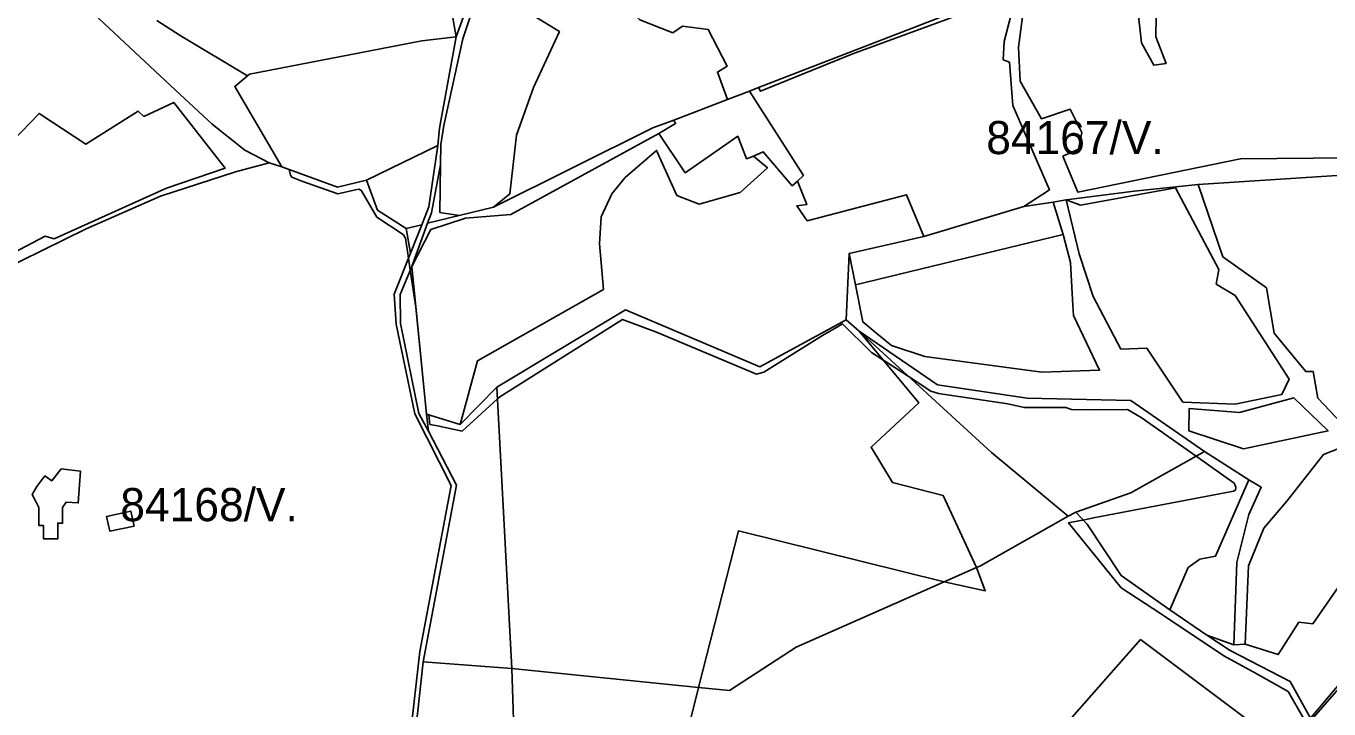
# Model space of a CAD drawing. Extents: x -477304 to -465429, y -1159113 to -1149210.
# Drawn here: x -471231 to -470642, y -1151854 to -1151545 of the extents above; entities that cross this region are included whole.
import ezdxf

# ---------------------------------------------------------------- set-up
doc = ezdxf.new("R2010")
doc.units = 0
for name, color, linetype in [('BPEJ_s', 7, 'Continuous'), ('PUPFL_s', 7, 'Continuous'), ('trav_porost_s', 7, 'Continuous')]:
    doc.layers.add(name, color=color, linetype=linetype)

msp = doc.modelspace()

# ---------------------------------------------------------------- linework, layer by layer
at = {"layer": 'BPEJ_s'}
for points in [[(-470653.24, -1151858.66), (-470660.28, -1151846.29), (-470674.88, -1151838.25), (-470689.49, -1151830.21), (-470715.85, -1151812.58), (-470718.09, -1151811.09), (-470735.8, -1151799.36), (-470759.63, -1151770.01), (-470753.5, -1151768.86), (-470752.99, -1151768.75), (-470748.38, -1151767.79), (-470685.02, -1151755.63), (-470684.17, -1151755.21), (-470683.96, -1151753.93), (-470684.5, -1151752.72), (-470684.81, -1151752.01), (-470702.02, -1151739.86), (-470726.83, -1151722.35), (-470733.02, -1151718.73), (-470749.87, -1151718.94), (-470758.41, -1151718.73), (-470760.97, -1151717.87), (-470779.74, -1151717.87), (-470787.2, -1151716.17), (-470818.56, -1151711.48), (-470821.98, -1151710.41), (-470832.24, -1151703.66), (-470838.29, -1151699.69), (-470843.68, -1151696.23), (-470848.85, -1151692.92), (-470861.96, -1151680.03), (-470864.21, -1151681.4), (-470871.04, -1151685.24), (-470897.49, -1151701.88), (-470900.9, -1151702.73), (-470946.13, -1151683.74), (-470961.49, -1151677.98), (-471016.95, -1151712.97), (-471017.95, -1151713.89), (-471034.01, -1151728.54), (-471045.11, -1151726.19), (-471046.78, -1151725.84), (-471048.55, -1151725.47), (-471049, -1151721.12), (-471050.06, -1151720.79), (-471054.91, -1151672.44), (-471057.44, -1151655.69), (-471058.25, -1151650.32), (-471059.61, -1151641.29), (-471060.68, -1151639.59), (-471072.62, -1151631.69), (-471079.45, -1151619.75), (-471080.52, -1151619.11), (-471082.22, -1151619.32), (-471090.25, -1151621.25), (-471106.54, -1151615.48), (-471111.02, -1151613.56), (-471111.66, -1151612.71), (-471112.27, -1151610.12), (-471115.51, -1151608.93), (-471136.87, -1151572.6), (-471131.02, -1151567.82), (-471161.58, -1151549.57), (-471172.11, -1151542.81)], [(-470702.02, -1151739.86), (-470726.83, -1151722.35), (-470733.02, -1151718.73), (-470749.87, -1151718.94), (-470758.41, -1151718.73), (-470760.97, -1151717.87), (-470779.74, -1151717.87), (-470787.2, -1151716.17), (-470818.56, -1151711.48), (-470821.98, -1151710.41), (-470832.24, -1151703.66), (-470838.29, -1151699.69), (-470843.68, -1151696.23), (-470848.85, -1151692.92), (-470861.96, -1151680.03), (-470864.21, -1151681.4), (-470871.04, -1151685.24), (-470897.49, -1151701.88), (-470900.9, -1151702.73), (-470946.13, -1151683.74), (-470961.49, -1151677.98), (-471016.95, -1151712.97), (-471017.95, -1151713.89), (-471034.01, -1151728.54), (-471045.11, -1151726.19), (-471046.78, -1151725.84), (-471048.55, -1151725.47), (-471049, -1151721.12), (-471050.06, -1151720.79), (-471054.91, -1151672.44), (-471057.44, -1151655.69), (-471058.25, -1151650.32), (-471059.61, -1151641.29), (-471060.68, -1151639.59), (-471072.62, -1151631.69), (-471079.45, -1151619.75), (-471080.52, -1151619.11), (-471082.22, -1151619.32), (-471090.25, -1151621.25), (-471106.54, -1151615.48), (-471111.02, -1151613.56), (-471111.66, -1151612.71), (-471112.27, -1151610.12), (-471115.51, -1151608.93), (-471136.87, -1151572.6), (-471131.02, -1151567.82), (-471161.58, -1151549.57), (-471172.11, -1151542.81)], [(-470653.24, -1151858.66), (-470660.28, -1151846.29), (-470674.88, -1151838.25), (-470689.49, -1151830.21), (-470715.85, -1151812.58), (-470718.09, -1151811.09), (-470735.8, -1151799.36), (-470759.63, -1151770.01), (-470753.5, -1151768.86), (-470752.99, -1151768.75), (-470748.38, -1151767.79), (-470685.02, -1151755.63), (-470684.17, -1151755.21), (-470683.96, -1151753.93), (-470684.5, -1151752.72), (-470684.81, -1151752.01), (-470702.02, -1151739.86)], [(-471183.91, -1151764.68), (-471182.41, -1151771.46), (-471193.32, -1151773.86), (-471194.82, -1151767.08), (-471183.91, -1151764.68)], [(-470626.58, -1151832.64), (-470648.98, -1151858.24)], [(-470626.58, -1151832.64), (-470648.98, -1151858.24)]]:
    msp.add_lwpolyline(points, dxfattribs=at)
msp.add_lwpolyline([(-471182.41, -1151771.46), (-471193.32, -1151773.86), (-471194.82, -1151767.08), (-471183.91, -1151764.68)], close=True, dxfattribs=at)
at = {"layer": 'PUPFL_s'}
for points in [[(-471405.46, -1151514.25), (-471223.54, -1151498.69), (-471205.19, -1151535.46), (-471163.7, -1151574.21), (-471147, -1151589.63), (-471132.35, -1151601.38), (-471121.3, -1151607.09), (-471136.48, -1151611.2), (-471170.42, -1151622.23), (-471204.1, -1151636.98), (-471253.24, -1151661.08)], [(-471253.24, -1151661.08), (-471204.1, -1151636.98), (-471170.42, -1151622.23), (-471136.48, -1151611.2), (-471121.3, -1151607.09), (-471115.51, -1151608.93), (-471090.35, -1151618.15), (-471077.2, -1151614.93), (-471072.27, -1151628.51), (-471059.24, -1151636.81), (-471057.32, -1151647.98), (-471064.71, -1151666.57), (-471063.85, -1151680.1), (-471055.36, -1151720.64), (-471038.96, -1151753.14), (-471053.13, -1151828.21), (-471057.44, -1151866.88)], [(-470938.51, -1151890.85), (-470927.14, -1151844.54), (-470913.01, -1151845.87), (-470882.92, -1151826.24), (-470815.9, -1151796.7), (-470797.33, -1151800.77), (-470801.32, -1151790.28), (-470799.47, -1151789.46), (-470759.86, -1151767.04), (-470756.36, -1151765.23), (-470751.2, -1151770.62), (-470735.85, -1151793.92), (-470713.84, -1151809.32), (-470697.05, -1151820.89), (-470686.53, -1151827.74), (-470659.4, -1151841.79), (-470650.23, -1151858.37), (-470624.85, -1151828.43)], [(-470655.33, -1151876.6), (-470727.11, -1151822.81), (-470829, -1151938.61)], [(-470829, -1151938.61), (-470727.11, -1151822.81), (-470655.33, -1151876.6)], [(-471008.77, -1151919.19), (-471011.52, -1151835.88), (-470927.14, -1151844.54), (-470938.51, -1151890.85)]]:
    msp.add_lwpolyline(points, dxfattribs=at)
for points in [[(-471141.16, -1151609.52), (-471167.67, -1151618.6), (-471218.61, -1151641.48), (-471222.68, -1151640.28), (-471254.55, -1151657), (-471277.8, -1151641.51), (-471279.04, -1151633.59), (-471276.2, -1151631.13), (-471272.08, -1151602.41), (-471260.29, -1151588.33), (-471251.75, -1151593.48), (-471248.41, -1151590.93), (-471237.2, -1151597.2), (-471225.35, -1151584.82), (-471204.15, -1151598.76), (-471180.61, -1151583.71), (-471178.04, -1151586.17), (-471164.43, -1151579.84)], [(-471167.67, -1151618.6), (-471141.16, -1151609.52), (-471164.43, -1151579.84), (-471178.04, -1151586.17), (-471180.61, -1151583.71), (-471204.15, -1151598.76), (-471225.35, -1151584.82), (-471237.2, -1151597.2), (-471248.41, -1151590.93), (-471251.75, -1151593.48), (-471260.29, -1151588.33), (-471272.08, -1151602.41), (-471276.2, -1151631.13), (-471279.04, -1151633.59), (-471277.8, -1151641.51), (-471254.55, -1151657), (-471222.68, -1151640.28), (-471218.61, -1151641.48)], [(-470762.13, -1151639.54), (-470856.11, -1151662.35), (-470858.91, -1151648.16), (-470825.18, -1151640.47), (-470779.94, -1151626.91), (-470766.63, -1151624.89)], [(-471059.24, -1151636.81), (-471052.24, -1151635.19), (-471057.32, -1151647.98)], [(-471061.83, -1151679.88), (-471062.03, -1151666.72), (-471056.76, -1151654.05), (-471050.06, -1151720.79), (-471049.28, -1151728.6), (-471053.51, -1151720.51)], [(-470816.39, -1151757.71), (-470801.32, -1151790.28), (-470815.9, -1151796.7), (-470908.98, -1151773.64), (-470927.14, -1151844.54), (-471011.52, -1151835.88), (-471018.23, -1151708.63), (-470960.13, -1151673.64), (-470899.39, -1151699.41), (-470860.29, -1151678.13), (-470854.4, -1151683.35), (-470827.46, -1151715.72), (-470848.98, -1151735.81), (-470839.35, -1151751.78)], [(-470854.4, -1151683.35), (-470794.56, -1151738.2), (-470759.86, -1151767.04), (-470799.47, -1151789.46), (-470801.32, -1151790.28), (-470816.39, -1151757.71), (-470839.35, -1151751.78), (-470848.98, -1151735.81), (-470827.46, -1151715.72)], [(-470698.14, -1151737.69), (-470731.55, -1151756.38), (-470756.36, -1151765.23), (-470759.86, -1151767.04), (-470794.56, -1151738.2), (-470854.4, -1151683.35), (-470819.03, -1151707.64), (-470778.46, -1151713.65), (-470731.47, -1151714.72)], [(-471011.52, -1151835.88), (-471051.56, -1151832.84), (-471036.5, -1151753.02), (-471049.28, -1151728.6), (-471050.06, -1151720.79), (-471034.93, -1151725.48), (-471018.23, -1151708.63)], [(-470693.18, -1151785.07), (-470700.26, -1151786.47), (-470705.61, -1151790.3), (-470713.84, -1151809.32), (-470735.85, -1151793.92), (-470751.2, -1151770.62), (-470756.36, -1151765.23), (-470731.55, -1151756.38), (-470698.14, -1151737.69), (-470678.18, -1151750.53)], [(-471225.51, -1151771.25), (-471223.39, -1151771.24), (-471223.36, -1151777.27), (-471216.85, -1151777.24), (-471216.88, -1151770.12), (-471214.7, -1151770.23), (-471214.73, -1151763.09), (-471213.11, -1151760.73), (-471207.63, -1151760.98), (-471206.65, -1151746.64), (-471211.73, -1151746.04), (-471215.39, -1151745.62), (-471219.63, -1151751.09), (-471222.73, -1151748.77), (-471226.32, -1151753.56), (-471228.51, -1151757.19), (-471227.09, -1151759.83), (-471225.54, -1151763.01)], [(-470684.85, -1151825.27), (-470697.05, -1151820.89), (-470713.84, -1151809.32), (-470705.61, -1151790.3), (-470700.26, -1151786.47), (-470693.18, -1151785.07), (-470678.18, -1151750.53), (-470672.5, -1151753.91), (-470678.06, -1151766.18), (-470683.49, -1151787.99)], [(-471182.41, -1151771.46), (-471183.91, -1151764.68), (-471194.82, -1151767.08), (-471193.32, -1151773.86)], [(-470913.01, -1151845.87), (-470927.14, -1151844.54), (-470908.98, -1151773.64), (-470815.9, -1151796.7), (-470882.92, -1151826.24)], [(-470797.33, -1151800.77), (-470815.9, -1151796.7), (-470801.32, -1151790.28)], [(-471011.52, -1151835.88), (-471008.77, -1151919.19), (-471041.6, -1151916.97), (-471055.07, -1151864.77), (-471051.56, -1151832.84)]]:
    msp.add_lwpolyline(points, close=True, dxfattribs=at)
at = {"layer": 'trav_porost_s'}
for points in [[(-471013.63, -1151490.03), (-471010.59, -1151491.7), (-471021.51, -1151507.82), (-471036.71, -1151550.13), (-471044.36, -1151506.4), (-471043.47, -1151506.42), (-471043.41, -1151504.23), (-471044.74, -1151504.2), (-471045.36, -1151500.63), (-471027.44, -1151497.17)], [(-470965.31, -1151530.06), (-470971.08, -1151532.83), (-470979.44, -1151527.8), (-470969.45, -1151506.35), (-470944.72, -1151493.11), (-470853.11, -1151514.88), (-470815.25, -1151540.41), (-470899.94, -1151573.12), (-470903.96, -1151574.67), (-470913.95, -1151578.53), (-470918.48, -1151566.1), (-470914.17, -1151563.43), (-470922.66, -1151546.85), (-470934.37, -1151545.34), (-470938.69, -1151548.29), (-470953.6, -1151542.46)], [(-471033.66, -1151551.06), (-471019.67, -1151508.71), (-471017.77, -1151505.97), (-471022.76, -1151525.74), (-470999.07, -1151530.66), (-471001.27, -1151535.68), (-471004.62, -1151538.83), (-470989.97, -1151547.74), (-471001.64, -1151573.02), (-471009.33, -1151594.67), (-471012.38, -1151621.19), (-471019.84, -1151627.25), (-471035.29, -1151630.94), (-471044.04, -1151629.65), (-471043.83, -1151608), (-471043.56, -1151598.82), (-471042.24, -1151590.32)], [(-471012.38, -1151621.19), (-471009.33, -1151594.67), (-471001.64, -1151573.02), (-470989.97, -1151547.74), (-471004.62, -1151538.83), (-471001.27, -1151535.68), (-470999.07, -1151530.66), (-470986.76, -1151533.21), (-470979.44, -1151527.8), (-470971.08, -1151532.83), (-470965.31, -1151530.06), (-470953.6, -1151542.46), (-470938.69, -1151548.29), (-470934.37, -1151545.34), (-470922.66, -1151546.85), (-470914.17, -1151563.43), (-470918.48, -1151566.1), (-470913.95, -1151578.53), (-470938.21, -1151587.92), (-470947.73, -1151591.35), (-471019.84, -1151627.25)], [(-470789.24, -1151560.55), (-470786.43, -1151561.65), (-470784.82, -1151581.17), (-470768.35, -1151619.41), (-470779.94, -1151626.91), (-470825.18, -1151640.47), (-470832.96, -1151621.6), (-470877.85, -1151633.32), (-470882.52, -1151626.57), (-470878.11, -1151626.06), (-470882.27, -1151615.4), (-470879.6, -1151612.87), (-470903.96, -1151574.67), (-470899.94, -1151573.12), (-470899.06, -1151574.77), (-470857.7, -1151558.02), (-470783.16, -1151530.61), (-470788.87, -1151552.19)], [(-471115.51, -1151608.93), (-471136.87, -1151572.6), (-471130.11, -1151567.07), (-471052.17, -1151552.01), (-471036.71, -1151550.13), (-471044.26, -1151591.42), (-471044.95, -1151599.29), (-471077.2, -1151614.93), (-471090.35, -1151618.15)], [(-471049.67, -1151634.38), (-471035.29, -1151630.94), (-471019.84, -1151627.25), (-470947.73, -1151591.35), (-470938.21, -1151587.92), (-470937.45, -1151589.43), (-470945.04, -1151593.85), (-471011.93, -1151630.54), (-471032.41, -1151632.19), (-471048.16, -1151637.26), (-471056.76, -1151654.05)], [(-471048.16, -1151637.26), (-471032.41, -1151632.19), (-471011.93, -1151630.54), (-470945.04, -1151593.85), (-470933.03, -1151611.67), (-470909.29, -1151595.12), (-470905.33, -1151605.29), (-470902.18, -1151604.13), (-470895.91, -1151609.37), (-470908.16, -1151620.64), (-470926.73, -1151625.85), (-470936.8, -1151621.88), (-470946.03, -1151601.53), (-470960.17, -1151613.72), (-470966.34, -1151621.19), (-470971.13, -1151631.54), (-470971.82, -1151643.87), (-470970, -1151664.43), (-471026.98, -1151696.7), (-471034.93, -1151725.48), (-471050.06, -1151720.79), (-471056.76, -1151654.05)], [(-471049.02, -1151627.06), (-471052.24, -1151635.19), (-471059.24, -1151636.81), (-471072.27, -1151628.51), (-471077.2, -1151614.93), (-471044.95, -1151599.29)], [(-471018.23, -1151708.63), (-471034.93, -1151725.48), (-471026.98, -1151696.7), (-470970, -1151664.43), (-470971.82, -1151643.87), (-470971.13, -1151631.54), (-470966.34, -1151621.19), (-470960.17, -1151613.72), (-470946.03, -1151601.53), (-470936.8, -1151621.88), (-470926.73, -1151625.85), (-470908.16, -1151620.64), (-470895.91, -1151609.37), (-470902.18, -1151604.13), (-470897.8, -1151602.11), (-470884.66, -1151617.49), (-470882.27, -1151615.4), (-470878.11, -1151626.06), (-470882.52, -1151626.57), (-470877.85, -1151633.32), (-470832.96, -1151621.6), (-470825.18, -1151640.47), (-470858.91, -1151648.16), (-470860.29, -1151678.13), (-470899.39, -1151699.41), (-470960.13, -1151673.64)], [(-471044.04, -1151629.65), (-471035.29, -1151630.94), (-471049.67, -1151634.38), (-471047.87, -1151629.79), (-471043.83, -1151608)], [(-470548.42, -1151642.33), (-470545.41, -1151642.46), (-470545.28, -1151654.17), (-470547.65, -1151654.17), (-470545.52, -1151685.23), (-470544.73, -1151706.99), (-470544.37, -1151740.36), (-470584.09, -1151734.89), (-470633.35, -1151728.01), (-470646.97, -1151713.6), (-470649.07, -1151701.5), (-470652.36, -1151701.54), (-470666.6, -1151684.25), (-470670.18, -1151663.71), (-470689.89, -1151649.63), (-470701.11, -1151616.95), (-470631.17, -1151612.43), (-470581.85, -1151610.38), (-470557.18, -1151609.36), (-470550.1, -1151610.25)], [(-470754.33, -1151626.33), (-470711.29, -1151618.43), (-470691.7, -1151655.35), (-470692.85, -1151661.98), (-470684.29, -1151667.21), (-470659.89, -1151705), (-470663.18, -1151711.92), (-470684.33, -1151716.32), (-470707.91, -1151715.42), (-470724.25, -1151691.04), (-470736, -1151691.42), (-470748.51, -1151667.58), (-470754.92, -1151648.35), (-470760.79, -1151623.9)], [(-470745.62, -1151700.93), (-470771.75, -1151701.79), (-470824.75, -1151694.75), (-470839.77, -1151689.77), (-470846.19, -1151684.58), (-470852.74, -1151679.15), (-470856.11, -1151662.35), (-470762.13, -1151639.54), (-470758.83, -1151652.22), (-470757.93, -1151668.98), (-470757.39, -1151676.18)], [(-470705.2, -1151728.47), (-470680.51, -1151736.54), (-470642.28, -1151728.43), (-470657.75, -1151713.44), (-470682.32, -1151720.11), (-470705.11, -1151718.26)], [(-470705.2, -1151728.47), (-470705.11, -1151718.26), (-470682.32, -1151720.11), (-470657.75, -1151713.44), (-470642.28, -1151728.43), (-470680.51, -1151736.54)], [(-470679.75, -1151824.9), (-470678.27, -1151789.54), (-470671.36, -1151772.41), (-470660.92, -1151760.17), (-470644.42, -1151739.09), (-470625.84, -1151731.84), (-470597.72, -1151750.9), (-470623.45, -1151783.99), (-470637.78, -1151794.58), (-470636.13, -1151797.05), (-470649.2, -1151815.65), (-470655.43, -1151814.93), (-470664.85, -1151829.66)], [(-471183.91, -1151764.68), (-471182.41, -1151771.46), (-471193.32, -1151773.86), (-471194.82, -1151767.08)]]:
    msp.add_lwpolyline(points, close=True, dxfattribs=at)
for points in [[(-470632.5, -1151604.9), (-470681.92, -1151605.38), (-470755.48, -1151620.39), (-470762.21, -1151604.15), (-470755.15, -1151600.99), (-470753.71, -1151593.46), (-470759, -1151582.87), (-470771.97, -1151587.19), (-470781.52, -1151570.19), (-470782.34, -1151554.85), (-470779.49, -1151533.02), (-470739.75, -1151520.86), (-470730.2, -1151521.82), (-470726.75, -1151552.93), (-470721.16, -1151562.97), (-470715.59, -1151562.14), (-470720.21, -1151550.22), (-470719.94, -1151531.65), (-470724.43, -1151516.99), (-470683.74, -1151500.68), (-470661.96, -1151498.69), (-470640.6, -1151498.83)], [(-470625.84, -1151731.84), (-470644.42, -1151739.09), (-470660.92, -1151760.17), (-470671.36, -1151772.41), (-470678.27, -1151789.54), (-470679.75, -1151824.9), (-470684.85, -1151825.27), (-470683.49, -1151787.99), (-470678.06, -1151766.18), (-470672.5, -1151753.91), (-470678.18, -1151750.53), (-470698.14, -1151737.69), (-470731.47, -1151714.72), (-470778.46, -1151713.65), (-470819.03, -1151707.64), (-470854.4, -1151683.35), (-470860.29, -1151678.13), (-470858.91, -1151648.16), (-470856.11, -1151662.35), (-470852.74, -1151679.15), (-470846.19, -1151684.58), (-470839.77, -1151689.77), (-470824.75, -1151694.75), (-470771.75, -1151701.79), (-470745.62, -1151700.93), (-470757.39, -1151676.18), (-470757.93, -1151668.98), (-470758.83, -1151652.22), (-470762.13, -1151639.54), (-470766.63, -1151624.89), (-470760.79, -1151623.9), (-470754.92, -1151648.35), (-470748.51, -1151667.58), (-470736, -1151691.42), (-470724.25, -1151691.04), (-470707.91, -1151715.42), (-470684.33, -1151716.32), (-470663.18, -1151711.92), (-470659.89, -1151705), (-470684.29, -1151667.21), (-470692.85, -1151661.98), (-470691.7, -1151655.35), (-470711.29, -1151618.43), (-470754.33, -1151626.33), (-470760.79, -1151623.9), (-470730.02, -1151619.95), (-470701.11, -1151616.95), (-470689.89, -1151649.63), (-470670.18, -1151663.71), (-470666.6, -1151684.25), (-470652.36, -1151701.54), (-470649.07, -1151701.5), (-470646.97, -1151713.6), (-470633.35, -1151728.01)]]:
    msp.add_lwpolyline(points, dxfattribs=at)

# ---------------------------------------------------------------- texts
at = {"layer": 'BPEJ_s'}
for s, p in [('84167/V.', (-470796.91, -1151603.22)), ('84168/V.', (-471188.61, -1151769.27))]:
    msp.add_text(s, height=15, dxfattribs=at).set_placement(p)

doc.saveas('drawing.dxf')
